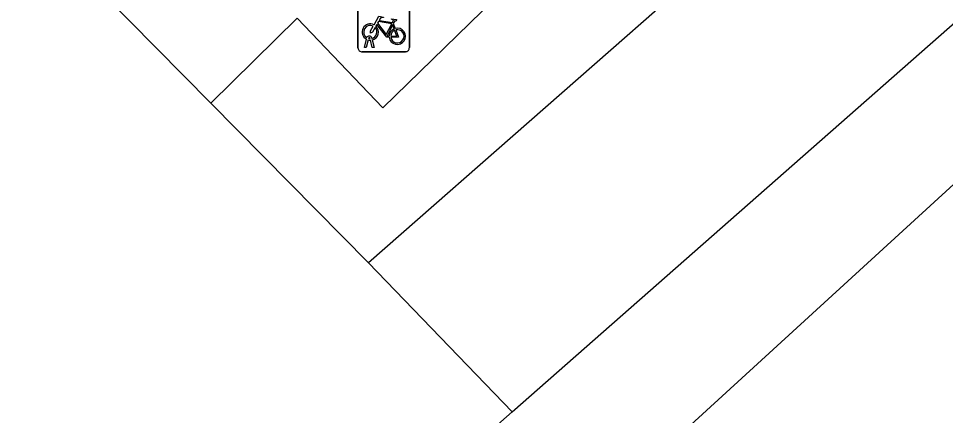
# Model space of a CAD drawing. Extents: x 160664 to 161506, y 382245 to 383288.
# Drawn here: x 161199.85 to 161217.89, y 383132.85 to 383140.59 of the extents above; entities that cross this region are included whole.
import ezdxf

# ---------------------------------------------------------------- set-up
doc = ezdxf.new("R2010")
doc.units = 0
for name, color, linetype in [('IMGEO_Fietsenrek', 7, 'Continuous'), ('IMGEO_Groenvoorziening', 7, 'Continuous'), ('IMGEO_Voetpad_open', 7, 'Continuous')]:
    doc.layers.add(name, color=color, linetype=linetype)

msp = doc.modelspace()

# ---------------------------------------------------------------- linework, layer by layer
at = {"layer": 'IMGEO_Fietsenrek'}
for p, q in [((161206.458, 383140.014), (161206.458, 383140.855)), ((161206.458, 383140.855), (161206.458, 383140.014)), ((161207.458, 383140.864), (161207.458, 383140.023)), ((161207.458, 383140.023), (161207.458, 383140.864)), ((161207.145, 383140.488), (161207.181, 383140.393)), ((161206.585, 383140.023), (161206.624, 383140.183)), ((161206.654, 383140.171), (161206.619, 383140.023)), ((161206.696, 383140.195), (161206.695, 383140.199)), ((161206.737, 383140.023), (161206.703, 383140.165)), ((161206.727, 383140.206), (161206.728, 383140.199)), ((161206.735, 383140.169), (161206.77, 383140.023)), ((161207.383, 383139.939), (161206.542, 383139.939)), ((161206.542, 383139.939), (161207.383, 383139.939)), ((161206.619, 383140.023), (161206.585, 383140.023)), ((161206.77, 383140.023), (161206.737, 383140.023))]:
    msp.add_line(p, q, dxfattribs=at)
for points in [[(161206.771, 383140.465), (161206.866, 383140.629), (161206.952, 383140.615), (161206.954, 383140.606), (161206.898, 383140.595), (161206.871, 383140.55), (161207.127, 383140.509)], [(161207.067, 383140.221), (161207.017, 383140.221), (161206.826, 383140.472), (161206.807, 383140.44)], [(161207.114, 383140.484), (161206.857, 383140.525), (161206.84, 383140.496), (161207.007, 383140.276), (161207.114, 383140.484)], [(161207.127, 383140.509), (161207.152, 383140.558), (161207.146, 383140.562), (161207.123, 383140.566), (161207.111, 383140.573), (161207.11, 383140.576), (161207.112, 383140.581), (161207.207, 383140.566), (161207.209, 383140.556), (161207.199, 383140.543), (161207.187, 383140.537), (161207.173, 383140.543), (161207.145, 383140.488)], [(161206.792, 383140.413), (161206.74, 383140.323), (161206.7, 383140.298), (161206.701, 383140.345), (161206.756, 383140.439)], [(161207.162, 383140.386), (161207.132, 383140.463), (161207.023, 383140.245), (161207.066, 383140.245)], [(161207.096, 383140.245), (161207.216, 383140.244), (161207.172, 383140.358)], [(161207.192, 383140.365), (161207.247, 383140.22), (161207.097, 383140.22)]]:
    msp.add_lwpolyline(points, dxfattribs=at)
for centre, radius, start, end in [((161206.698, 383140.324), 0.159, 62.6766, 242.1369), ((161206.698, 383140.324), 0.129, 63.3192, 238.903), ((161206.698, 383140.324), 0.129, 283.6043, 43.4302), ((161206.698, 383140.324), 0.159, 283.5766, 46.6042), ((161207.225, 383140.24), 0.159, 113.3408, 178.3217), ((161207.225, 383140.24), 0.159, 187.0065, 105.7708), ((161207.225, 383140.24), 0.129, 113.923, 177.9556), ((161207.225, 383140.24), 0.129, 188.6715, 104.5883), ((161206.678, 383140.195), 0.0499, 12.8025, 158.6934), ((161206.698, 383140.324), 0.159, 253.9967, 271.7867), ((161206.678, 383140.195), 0.0174, 12.8025, 163.4502), ((161206.698, 383140.324), 0.129, 253.415, 269.0204), ((161206.536, 383140.017), 0.0779, 182.4484, 274.2845), ((161206.536, 383140.017), 0.0779, 182.4484, 274.2845), ((161207.38, 383140.017), 0.0779, 272.4484, 4.2845), ((161207.38, 383140.017), 0.0779, 272.4484, 4.2845)]:
    msp.add_arc(centre, radius, start, end, dxfattribs=at)
at = {"layer": 'IMGEO_Groenvoorziening'}
msp.add_lwpolyline([(161201.016, 383121.754), (161224.773, 383143.52)], dxfattribs=at)
at = {"layer": 'IMGEO_Voetpad_open'}
for points in [[(161216.736, 383151.78), (161215.151, 383150.224), (161216.835, 383148.493), (161206.943, 383138.846), (161205.275, 383140.592), (161203.593, 383138.939)], [(161220.444, 383147.936), (161206.661, 383135.826)], [(161209.458, 383132.925), (161223.249, 383145.077)], [(161203.593, 383138.939), (161201.47, 383141.094)], [(161206.661, 383135.826), (161203.593, 383138.939)], [(161206.661, 383135.826), (161209.458, 383132.925)], [(161199.061, 383123.736), (161209.458, 383132.925)]]:
    msp.add_lwpolyline(points, dxfattribs=at)

doc.saveas('drawing.dxf')
